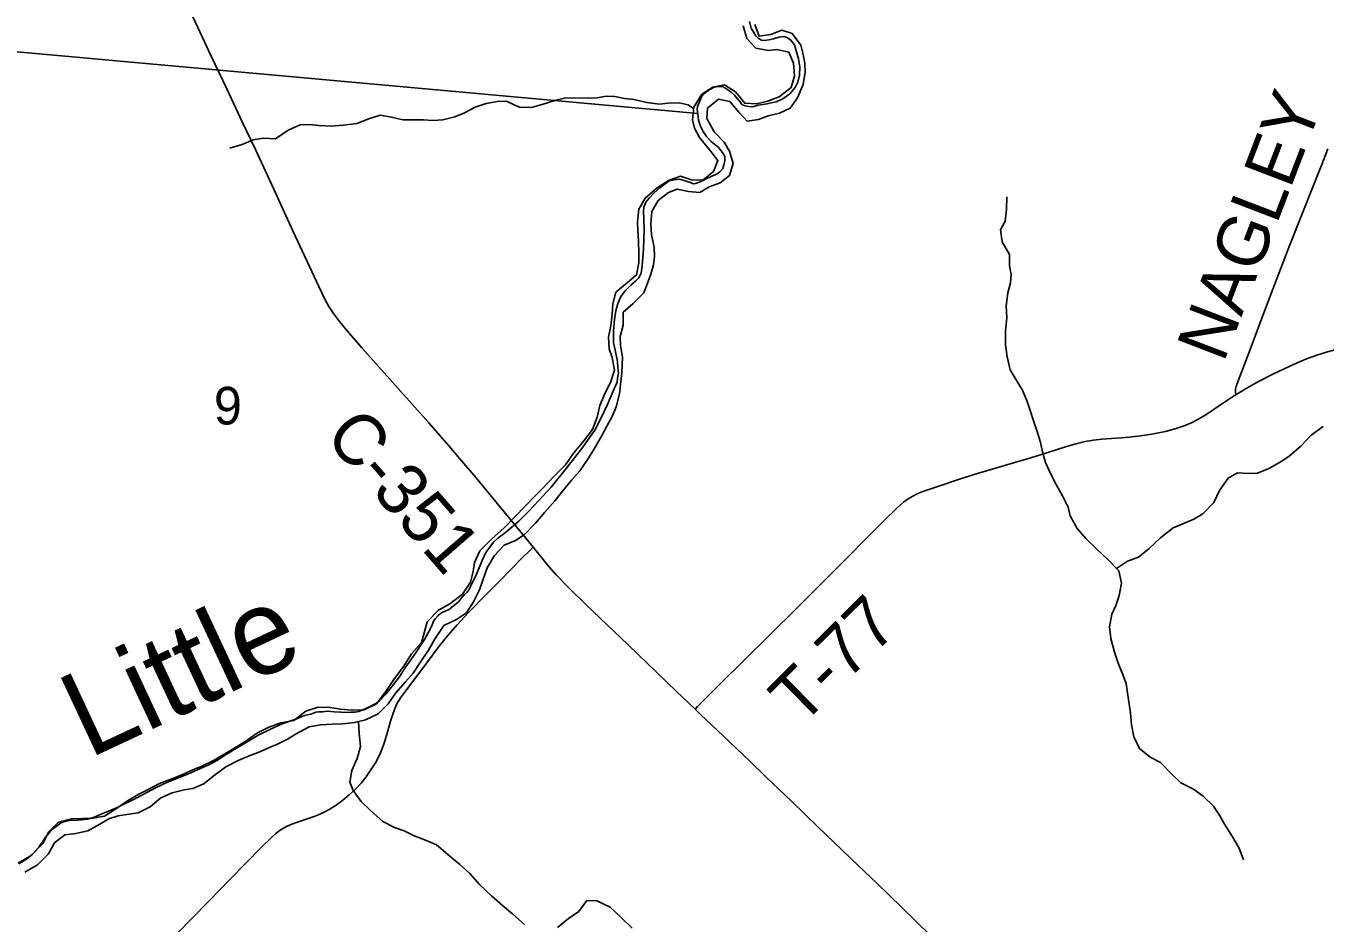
# Model space of a CAD drawing. Extents: x 1410790 to 1770854, y 566777 to 831614.
# Drawn here: x 1617537 to 1625158, y 659376 to 664640 of the extents above; entities that cross this region are included whole.
import ezdxf

# ---------------------------------------------------------------- set-up
doc = ezdxf.new("R2010")
doc.units = 0
for name, color, linetype in [('GM_X_County_Road', 7, 'Continuous'), ('GM_X_County_Road_Text', 7, 'Continuous'), ('GM_X_Major_River', 7, 'Continuous'), ('GM_X_Major_River_Text', 7, 'Continuous'), ('GM_X_Minor_River', 7, 'Continuous'), ('GM_X_Section', 7, 'Continuous'), ('GM_X_Section_Text', 7, 'Continuous'), ('GM_X_Township_Road', 7, 'Continuous'), ('GM_X_Township_Road_Text', 7, 'Continuous')]:
    doc.layers.add(name, color=color, linetype=linetype)

msp = doc.modelspace()

# ---------------------------------------------------------------- linework, layer by layer
at = {"layer": 'GM_X_County_Road'}
for points in [[(1620512, 661581.8), (1620470.2, 661634), (1620302.9, 661836.3), (1620240.3, 661912.2), (1620177.5, 661987.8), (1620082.6, 662100.3), (1620018.7, 662174.9), (1619965.3, 662237), (1619900.8, 662311.4), (1619769.8, 662458.3), (1619507.9, 662752.1), (1619410.6, 662863), (1619369.3, 662913.7), (1619340.2, 662953), (1619313.9, 662994.1), (1619290.5, 663037), (1619254.5, 663110.5), (1619102.4, 663437.7), (1619000.1, 663661.4), (1618882.5, 663914.3), (1618805.7, 664077.6), (1618715.1, 664270.5), (1618623.5, 664463.1), (1618491.6, 664745.5)], [(1621461.8, 660631.3), (1621353.9, 660734.6), (1621070.4, 661007.7), (1620820.8, 661245.2), (1620715.2, 661348.3), (1620646.7, 661418.6), (1620603.6, 661467.8), (1620512, 661581.8)], [(1622854.8, 659291.4), (1622749.5, 659394.7), (1622525.7, 659611.4), (1622419.7, 659714.2), (1622183.2, 659941.5), (1622029.1, 660088.8), (1621875.5, 660236.7), (1621780.8, 660327.4), (1621591, 660508.1), (1621496, 660598.4), (1621461.8, 660631.3)]]:
    msp.add_lwpolyline(points, dxfattribs=at)
at = {"layer": 'GM_X_Major_River'}
for points in [[(1621813.2, 664648.4), (1621838, 664579.8), (1621906.5, 664590.4), (1621971.3, 664615.2), (1622031.2, 664595.9), (1622082, 664526.7), (1622096.9, 664472.2), (1622105.9, 664419.9), (1622108.9, 664369.7), (1622097.3, 664295.7), (1622063.6, 664218.1), (1622020.2, 664156.8), (1621957.3, 664128), (1621890.7, 664113.3), (1621834, 664090.3), (1621767.5, 664081.6), (1621718.4, 664134.8), (1621665.4, 664196), (1621599.4, 664211.4), (1621536, 664158.5), (1621530.8, 664096.4), (1621573.4, 664019.3), (1621632.4, 663957.9), (1621663.5, 663905.1), (1621686.1, 663832.5), (1621664.6, 663762.7), (1621609.5, 663719.6), (1621544.7, 663696.9), (1621489.8, 663663.8), (1621423.6, 663669.2), (1621357.6, 663682.5), (1621307, 663663.5), (1621245.7, 663616.6), (1621208.2, 663551.1), (1621202.7, 663479)], [(1621955.3, 664224.3), (1622026.7, 664279), (1622046.2, 664346.9), (1622039.6, 664421.2), (1622012.8, 664486), (1621942.8, 664501.4), (1621892.5, 664496.4), (1621818.4, 664509.9), (1621765.4, 664567.2), (1621744.8, 664641.8)], [(1617491.8, 659727.1), (1617567, 659771.7), (1617634.7, 659842.6), (1617670.3, 659912.1), (1617727.7, 659967.1), (1617804.4, 659987.6), (1617866.8, 659990.4), (1617929.1, 659991.2), (1617997.7, 660003.8), (1618066.9, 660048.6), (1618138.2, 660097.3), (1618199.2, 660132.2), (1618249.9, 660157.3), (1618321, 660194), (1618391.9, 660222.7), (1618450.6, 660245.5), (1618501.3, 660268.6), (1618564.1, 660295.4), (1618637.2, 660330.1), (1618694.1, 660363.1), (1618746.9, 660394.1), (1618816.1, 660436.9), (1618895.6, 660491.4), (1618958.5, 660524.3), (1619031.4, 660550.9), (1619108.1, 660565.4), (1619179.5, 660620.2), (1619250.3, 660642.8), (1619320.6, 660641.4), (1619382.6, 660630.2), (1619450.8, 660624.8), (1619521.2, 660627.4), (1619592.2, 660662.1), (1619647.9, 660735.2), (1619699.7, 660810.4), (1619753.4, 660883.6), (1619799.1, 660954.9), (1619856.7, 661022), (1619876.2, 661091.8), (1619891.3, 661143.7), (1619957, 661212.6), (1620024.1, 661249.3), (1620097.6, 661306.1), (1620145.2, 661377.3), (1620160.6, 661439.2), (1620167.6, 661491.2), (1620199.2, 661560.8), (1620268.9, 661629.7), (1620342.6, 661694.4), (1620404.2, 661759.4), (1620467.8, 661824.3), (1620519.1, 661877.5), (1620568.3, 661928.7), (1620634, 661995.6), (1620701.7, 662064.4), (1620751.4, 662135.7), (1620809.1, 662204.8), (1620860.6, 662271.9), (1620888.2, 662343.6), (1620903.7, 662413.5), (1620935.4, 662487.2), (1620966.8, 662548.7), (1620990.3, 662620.5), (1620975.8, 662695), (1620958.7, 662745.5), (1620954.1, 662813.8), (1620967.5, 662879.8), (1620975, 662949.8), (1620980.2, 663009.9), (1620997.7, 663077.8), (1621065.1, 663134.6), (1621118.3, 663179.7), (1621131.7, 663249.7), (1621132.9, 663305.8), (1621130.4, 663380.1), (1621125.6, 663440.4), (1621124.6, 663490.6), (1621132.2, 663564.7), (1621169.7, 663630.1), (1621239.2, 663690.9), (1621310.4, 663735.7), (1621377.2, 663758.4), (1621441, 663737), (1621507.3, 663735.7), (1621570.6, 663786.6), (1621596, 663850.3), (1621549.1, 663911.4), (1621488.3, 663984.9), (1621459.3, 664039.6), (1621446.3, 664090), (1621455.8, 664164.1), (1621501.5, 664239.4), (1621566.7, 664280.2), (1621635.3, 664294.9), (1621698.7, 664253.5), (1621753.6, 664186.2), (1621821.8, 664182.8), (1621888.5, 664199.6), (1621955.3, 664224.3)], [(1621202.7, 663479), (1621207.5, 663416.7), (1621222, 663340.2), (1621225, 663289.9), (1621217.9, 663237.9), (1621202.7, 663184), (1621183.6, 663130.3), (1621162.3, 663074.5), (1621098.8, 663011.6), (1621039.5, 662960.6), (1621039.9, 662884.3), (1621022.5, 662818.5), (1621025.4, 662766.2), (1621036.1, 662695.8), (1621032.2, 662605.6), (1621027.1, 662553.5), (1621019.6, 662481.4), (1621000, 662405.6), (1620976.8, 662351.9), (1620945.4, 662292.3), (1620914.1, 662232.8), (1620868.3, 662155.4), (1620833, 662097.9), (1620785.4, 662028.7), (1620740.1, 661977.4), (1620694.8, 661922.1), (1620639.1, 661853), (1620581.6, 661788), (1620526, 661722.9), (1620460.3, 661653.9), (1620409.4, 661620.8), (1620342.5, 661594.1), (1620285, 661533), (1620243.3, 661459.7), (1620217.8, 661387.9), (1620196.5, 661332.2), (1620162.9, 661260.6), (1620121.5, 661197.2), (1620062.4, 661156.3), (1619987.3, 661121.7), (1619937.6, 661046.4), (1619898, 660977), (1619850.3, 660905.7), (1619808.8, 660842.3), (1619763.6, 660791.1), (1619706, 660726), (1619662.5, 660662.7), (1619603.1, 660603.7), (1619528, 660569.1), (1619463.4, 660552.3), (1619394.9, 660545.7), (1619332.6, 660542.9), (1619264.2, 660538.3), (1619197.7, 660527.5), (1619122.5, 660486.9), (1619071.7, 660455.8), (1619016.8, 660426.8), (1618966.2, 660405.8), (1618899.3, 660377), (1618846.7, 660358), (1618781.8, 660329.2), (1618708.7, 660292.6), (1618633.2, 660235.9), (1618580.1, 660192.8), (1618515.3, 660166), (1618464.9, 660157), (1618394.2, 660140.4), (1618327.3, 660111.6), (1618266, 660058.7), (1618194.9, 660022), (1618128.4, 660013.3), (1618078, 660004.2), (1618023.4, 659987.3), (1617970.6, 659956.2), (1617899.5, 659917.5), (1617828.8, 659900.9), (1617764.4, 659894.2), (1617703.1, 659847.2), (1617669.7, 659781.7), (1617604.1, 659716.8), (1617530.8, 659674.2)]]:
    msp.add_lwpolyline(points, dxfattribs=at)
at = {"layer": 'GM_X_Minor_River'}
for points in [[(1621454.6, 664154.8), (1621421.3, 664177.5), (1621369.3, 664190), (1621305.1, 664186.6), (1621251, 664181.2), (1621178.9, 664191.9), (1621102.9, 664208.7), (1621048.8, 664215.2), (1620990.8, 664225.8), (1620940.7, 664228.3), (1620888.5, 664218.8), (1620830.3, 664217.4), (1620748.1, 664218.2), (1620696, 664216.7), (1620639.7, 664203.2), (1620571.3, 664181.9), (1620503, 664162.5), (1620430.8, 664163.2), (1620355, 664198), (1620302.8, 664196.5), (1620236.6, 664185.2), (1620172.2, 664163.8), (1620105.7, 664128.3), (1620053.4, 664106.8), (1619983, 664089.4), (1619924.8, 664086), (1619868.7, 664088.6), (1619748.5, 664089.8), (1619680.4, 664104.5), (1619614.4, 664117.2), (1619548, 664095.8), (1619477.6, 664068.4), (1619397.3, 664057.1), (1619327.1, 664051.8), (1619254.9, 664056.5), (1619200.9, 664061.1), (1619144.7, 664059.6), (1619074.2, 664028.3), (1619001.5, 663976.9), (1618929.4, 663981.6), (1618869.2, 663972.2), (1618804.8, 663944.7), (1618732.4, 663923.4)], [(1623290.4, 663637.7), (1623289.7, 663563.5), (1623281, 663495.4), (1623254.4, 663443.6), (1623263.8, 663373.3), (1623307.1, 663298.7), (1623306.5, 663232.6), (1623316, 663182.3), (1623313.5, 663132.3), (1623296.9, 663074.3), (1623288.1, 662998.2), (1623291.4, 662928), (1623282.6, 662851.9), (1623283.8, 662769.7), (1623293.1, 662699.4), (1623310.4, 662623.1), (1623351.8, 662554.5), (1623383.4, 662502.1), (1623410.8, 662435.6), (1623430.3, 662377.3), (1623447.8, 662323), (1623471.1, 662254.6), (1623488.6, 662196.3), (1623500.1, 662142), (1623517.5, 662077.7), (1623550.8, 662005.2), (1623582.3, 661944.8), (1623617.8, 661882.3), (1623651.2, 661815.8), (1623662.7, 661765.5), (1623704.1, 661691), (1623755.6, 661632.3), (1623821.2, 661567.5), (1623884.7, 661508.8), (1623948.2, 661442), (1623963.5, 661369.7), (1623950.8, 661297.6), (1623930.2, 661239.7), (1623907.6, 661187.8), (1623892.8, 661113.8), (1623902.2, 661045.5), (1623923.4, 660965.1), (1623944.8, 660900.8), (1623966.4, 660848.4), (1623991.8, 660782), (1624001.1, 660713.8), (1624016.1, 660609.4), (1624023.4, 660539.2), (1624036.8, 660468.9), (1624070.2, 660400.4), (1624131.8, 660349.7), (1624193.6, 660319), (1624257.1, 660252.2), (1624312.7, 660199.6), (1624386.5, 660160.8), (1624442.3, 660120.1), (1624503.8, 660061.4), (1624539.4, 660008.9), (1624569, 659956.5), (1624614.3, 659881.9), (1624653.8, 659815.4), (1624679.1, 659747)], [(1623934.4, 661456.5), (1623998.9, 661499.6), (1624063.3, 661523), (1624125.9, 661574.5), (1624192.7, 661636), (1624267.5, 661695.4), (1624338, 661724.8), (1624388.3, 661746.4), (1624440.7, 661777.9), (1624505.5, 661843.4), (1624538.3, 661913.3), (1624589.2, 661986.9), (1624643.6, 662018.5), (1624711.7, 662013.8), (1624761.9, 662015.3), (1624828.3, 662042.7), (1624894.8, 662080.2), (1624945.3, 662113.7), (1625018.1, 662177.2), (1625076.8, 662238.7), (1625147.5, 662290.2)], [(1619487.4, 660558.6), (1619492, 660489.5), (1619499.3, 660411.3), (1619480.6, 660341.3), (1619447.8, 660271.5), (1619437.1, 660203.4), (1619456.6, 660153.1), (1619504.1, 660088.5), (1619559.7, 660033.8), (1619631.2, 659971), (1619699.1, 659936.2), (1619755, 659917.7), (1619810.9, 659889), (1619880.8, 659862.3), (1619944.6, 659835.6), (1620012.2, 659778.8), (1620081.8, 659720), (1620141.4, 659667.3), (1620196.9, 659602.6), (1620268.4, 659535.8), (1620332, 659479), (1620393.7, 659428.3), (1620461.2, 659367.5)], [(1620655.5, 659349.6), (1620720.2, 659403.1), (1620780.8, 659444.5), (1620827.5, 659508.2), (1620885.6, 659505.7), (1620963.5, 659468.8), (1621029, 659408), (1621092.5, 659345.3)]]:
    msp.add_lwpolyline(points, dxfattribs=at)
at = {"layer": 'GM_X_Section'}
for points in [[(1621781.7, 664666), (1621791.2, 664627.9), (1621806.8, 664601.7), (1621818.6, 664581.6), (1621832.4, 664569.4), (1621852.2, 664557.1), (1621874.2, 664554.8), (1621904.2, 664560.4), (1621922.3, 664564.2), (1621954.4, 664573.8), (1621982.5, 664577.4), (1622000.4, 664573.2), (1622022.2, 664558.9), (1622045.8, 664528.6), (1622057.3, 664488.4), (1622068.7, 664446.3), (1622076.1, 664400.2), (1622075.5, 664352.2), (1622064.9, 664310.4), (1622048.5, 664278.6), (1622018.1, 664241), (1621977.7, 664213.5), (1621937.4, 664194.1), (1621883.3, 664182.8), (1621833.2, 664175.4), (1621801.1, 664165.9), (1621777.1, 664168.2), (1621755.2, 664170.5), (1621737.3, 664178.7), (1621724.3, 664197.6), (1621711.8, 664213), (1621694, 664233.2), (1621672.3, 664253.5), (1621654.5, 664265.8), (1621636.6, 664278), (1621622.7, 664284.2), (1621606.7, 664284.4), (1621584.7, 664282.7), (1621570.7, 664278.9), (1621552.5, 664269.1), (1621532.4, 664257.4), (1621511.2, 664239.3), (1621502, 664227.8), (1621489.6, 664199.9), (1621477.2, 664168.1), (1621475, 664150.2), (1621478.7, 664126.1), (1616857.2, 664544.8)], [(1616857.2, 664544.8), (1621478.7, 664126.1), (1621482.2, 664088), (1621493.7, 664051.9), (1621509.3, 664021.7), (1621528.9, 663991.5), (1621556.5, 663963.1), (1621600, 663926.5), (1621623.6, 663898.2), (1621637.3, 663874.1), (1621637, 663848.1), (1621630.7, 663826.2), (1621624.4, 663804.2), (1621608.2, 663784.5), (1621592, 663772.7), (1621559.9, 663759.1), (1621519.6, 663739.7), (1621491.4, 663726), (1621465.3, 663716.4), (1621451.3, 663714.6), (1621435.4, 663720.7), (1621415.4, 663727), (1621391.6, 663735.3), (1621371.7, 663741.6), (1621351.6, 663739.8), (1621329.6, 663736.1), (1621309.5, 663730.4), (1621287.3, 663714.7), (1621255, 663691.1), (1621222.7, 663661.5), (1621192.2, 663630), (1621173.9, 663606.2), (1621161.5, 663576.4), (1621159.2, 663552.4), (1621160.7, 663508.4), (1621163.8, 663442.4), (1621160.3, 663330.4), (1621151.1, 663234.6), (1621146.5, 663188.6), (1621132.1, 663162.9), (1621111.9, 663143.1), (1621087.6, 663121.4), (1621051.2, 663085.9), (1621026.7, 663052.3), (1621008.2, 663012.5), (1620997.6, 662968.6), (1620988.9, 662916.8), (1620984.1, 662850.8), (1620983.2, 662782.9), (1620992.6, 662736.8), (1621007.7, 662670.6), (1621009.2, 662634.6), (1621012.8, 662602.5), (1621006.4, 662572.6), (1621004.2, 662550.6), (1620985.6, 662506.9), (1620948.4, 662419.4), (1620911.4, 662339.9), (1620874.5, 662268.4), (1620835.8, 662212.9), (1620803.2, 662169.4), (1620705.6, 662042.7), (1620618.2, 661933.8), (1620543.1, 661852.8), (1620488.4, 661795.6), (1620427.6, 661734.4), (1620350.7, 661667.4), (1620304.3, 661634), (1620280, 661610.3), (1620257.6, 661582.6), (1620235.3, 661551), (1620212.6, 661503.2), (1620185.8, 661437.6), (1620169.3, 661401.8), (1620148.8, 661360.1), (1620138.4, 661336.3), (1620124.2, 661318.4), (1620108, 661302.7), (1620093.8, 661286.9), (1620075.5, 661263.1), (1620063.4, 661251.2), (1620047.2, 661239.5), (1620033, 661227.7), (1620018.9, 661215.9), (1619996.8, 661206.1), (1619982.7, 661200.3), (1619968.6, 661192.5), (1619952.4, 661178.7), (1619938.2, 661160.9), (1619928, 661147), (1619921.8, 661129.2), (1619907.4, 661101.3), (1619874.6, 661039.8), (1619817.5, 660954.6), (1619764.5, 660879.3), (1619725.8, 660819.8), (1619693.2, 660776.2), (1619650.5, 660720.8), (1619612, 660681.3), (1619593.8, 660665.6), (1619569.6, 660653.9), (1619543.5, 660640.2), (1619517.3, 660628.6), (1619489.2, 660616.9), (1619465.1, 660613.3), (1619443.1, 660613.5), (1619417.1, 660611.9), (1619383.2, 660614.3), (1619345.2, 660614.8), (1619305.2, 660619.3), (1619279.2, 660615.7), (1619255.2, 660616), (1619237.2, 660614.2), (1619207.1, 660602.6), (1619170.9, 660593.1), (1619120.7, 660571.8), (1619040.4, 660544.8), (1618967.9, 660511.8), (1618899.5, 660478.7), (1618857.2, 660453.2), (1618790.7, 660414.1), (1618698, 660357.3), (1618659.6, 660331.9), (1618613.3, 660306.5), (1618490.6, 660252.1), (1618364, 660199.8), (1618299.6, 660170.6), (1618186.8, 660110.1), (1618068.1, 660051.7), (1617977.7, 660014.9), (1617933.4, 659995.5), (1617897.3, 659985.9), (1617841.3, 659980.7), (1617791.2, 659977.3), (1617763.1, 659971.7), (1617739, 659962), (1617720.8, 659948.2), (1617700.7, 659932.5), (1617680.4, 659914.8), (1617654, 659881.2), (1617611.2, 659821.7), (1617574.7, 659780.2), (1617548.4, 659756.6), (1617494, 659723.3)]]:
    msp.add_lwpolyline(points, dxfattribs=at)
at = {"layer": 'GM_X_Township_Road'}
for points in [[(1624634.8, 662476.4), (1624632.9, 662495.3), (1624633.5, 662507.9), (1624634.7, 662516.4), (1624637.1, 662525.4), (1624648.8, 662557.5), (1624713.5, 662725.9), (1624782.4, 662910.4), (1624851, 663095), (1624951.7, 663355.2), (1625024.9, 663537.9), (1625084.4, 663691), (1625140.2, 663827.6), (1625174.8, 663919.6)], [(1624634.8, 662476.4), (1624682.5, 662505.7), (1624768.1, 662553.6), (1624855.4, 662598.4), (1624973.7, 662654.5), (1625048.8, 662686.4), (1625110.3, 662708.1), (1625172.7, 662727.4), (1625251.7, 662748.6), (1625474.6, 662802.5), (1625665.5, 662849.7), (1625952.1, 662918.8), (1626190.6, 662978), (1626302.5, 663002.7), (1626366.7, 663014.1), (1626415.2, 663019.8), (1626480.3, 663024.2), (1626594.9, 663028), (1626725.8, 663030.2), (1626807.4, 663028), (1626861.2, 663024.3)], [(1621461.8, 660631.3), (1621477.2, 660646.8), (1621615.7, 660786.4), (1621744, 660912.8), (1622058.5, 661223.9), (1622347.8, 661513.9), (1622475, 661641.4), (1622567.4, 661734.2), (1622648.9, 661814.2), (1622685.5, 661846.1), (1622711.7, 661865), (1622739.3, 661881.5), (1622768.3, 661895.7), (1622798.4, 661908), (1622844.6, 661924.4), (1623030.7, 661986.9), (1623124.5, 662015.7), (1623218.5, 662044.2), (1623344.1, 662080.7), (1623438.6, 662107.9), (1623532.5, 662137.1), (1623641.6, 662172.3), (1623704.2, 662190.8), (1623751.5, 662202.4), (1623799.4, 662210.5), (1623847.9, 662215.5), (1623961.9, 662222.7), (1624011, 662226.7), (1624076.3, 662234.6), (1624141.2, 662244.9), (1624221.7, 662261.3), (1624285.5, 662277.4), (1624332.5, 662293.1), (1624378, 662312.6), (1624421.8, 662335.8), (1624463.8, 662361.6), (1624545.3, 662416.9), (1624626.8, 662471.5), (1624634.8, 662476.4)], [(1618322.7, 659210.6), (1618609.3, 659504), (1618735.4, 659632.9), (1618918.1, 659821.4), (1618976.9, 659879), (1619001.9, 659900.6), (1619028.6, 659920.4), (1619056.9, 659937.9), (1619086.6, 659952.6), (1619117.5, 659964.8), (1619226.7, 660000.4), (1619256.9, 660012.2), (1619286.3, 660025.9), (1619314.7, 660041.7), (1619355.7, 660068.3), (1619395.2, 660097.2), (1619433.3, 660127.9), (1619469.3, 660161), (1619502.5, 660196.6), (1619532.8, 660235), (1619560.8, 660275.1), (1619587.2, 660316.4), (1619602.8, 660344.8), (1619616.3, 660374.3), (1619633.7, 660419.8), (1619652.8, 660482.4), (1619675.5, 660561.3), (1619691.2, 660608.3), (1619702.1, 660638.8), (1619708.3, 660653.2), (1619716.5, 660669.6), (1619725.3, 660684.3), (1619734.4, 660697.5), (1619764, 660737.5), (1619882.2, 660894.8), (1619960.7, 661000.1), (1620012, 661064.3), (1620066, 661126.3), (1620133.7, 661198), (1620237.2, 661303.3), (1620314.9, 661382.7), (1620374.7, 661444.6), (1620449, 661520.8), (1620484.8, 661555.3), (1620512, 661581.8)]]:
    msp.add_lwpolyline(points, dxfattribs=at)

# ---------------------------------------------------------------- texts
at = {"layer": 'GM_X_County_Road_Text'}
msp.add_text('C-351', height=300, rotation=311.01229, dxfattribs=at).set_placement((1619281, 662228.7))
at = {"layer": 'GM_X_Major_River_Text'}
msp.add_text('Little', height=500.09, rotation=25.02059, dxfattribs=at).set_placement((1617903.9, 660338.3))
at = {"layer": 'GM_X_Section_Text'}
msp.add_text('9', height=221, rotation=0.00001, dxfattribs=at).set_placement((1618639.1, 662301.6))
at = {"layer": 'GM_X_Township_Road_Text'}
for s, rotation, p in [('NAGLEY', 69.03419, (1624562.9, 662658.9)), ('T-77', 44.74946, (1622084.3, 660527))]:
    msp.add_text(s, height=300, rotation=rotation, dxfattribs=at).set_placement(p)

doc.saveas('drawing.dxf')
